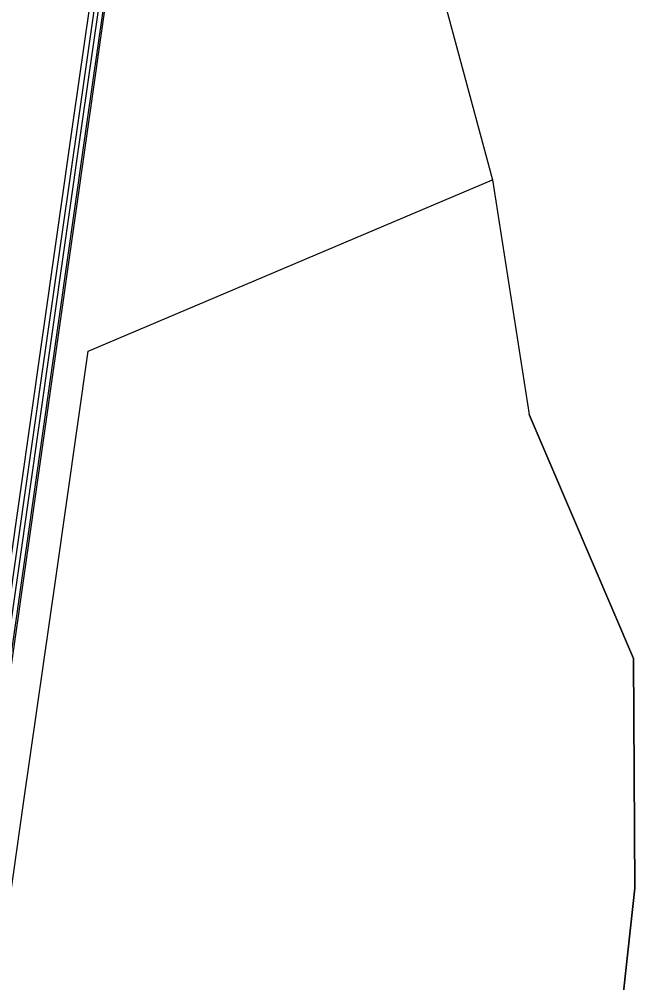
# Model space of a CAD drawing. Extents: x 1797478 to 1808916, y 246529 to 250952.
# Drawn here: x 1797943.4 to 1798011.2, y 249141.5 to 249247.6 of the extents above; entities that cross this region are included whole.
import ezdxf

# ---------------------------------------------------------------- set-up
doc = ezdxf.new("R2010")
doc.units = 0
for name, color, linetype in [('60', 7, 'Continuous'), ('LIMT-CSLINE', 7, 'Continuous'), ('SHDR-UPAV', 7, 'Continuous')]:
    doc.layers.add(name, color=color, linetype=linetype)

msp = doc.modelspace()

# ---------------------------------------------------------------- linework, layer by layer
for points in [[(1797892.69, 248815.26), (1797895.02, 248840.18), (1797897.35, 248865.11), (1797898.21, 248874.34), (1797898.21, 248874.35), (1797900.41, 248889.92), (1797903.95, 248914.67), (1797907.48, 248939.42), (1797911.02, 248964.17), (1797914.56, 248988.92), (1797918.09, 249013.67), (1797921.63, 249038.41), (1797925.16, 249063.16), (1797928.7, 249087.91), (1797932.24, 249112.66), (1797935.77, 249137.41), (1797939.31, 249162.16), (1797942.85, 249186.91), (1797946.38, 249211.65), (1797949.92, 249236.4), (1797953.45, 249261.15)], [(1797893.14, 248815.2), (1797895.48, 248840.12), (1797897.81, 248865.04), (1797898.67, 248874.28), (1797898.67, 248874.28), (1797900.87, 248889.86), (1797904.41, 248914.61), (1797907.94, 248939.35), (1797911.48, 248964.1), (1797915.01, 248988.85), (1797918.55, 249013.6), (1797922.09, 249038.35), (1797925.62, 249063.1), (1797929.16, 249087.85), (1797932.69, 249112.59), (1797936.23, 249137.34), (1797939.77, 249162.09), (1797943.3, 249186.84), (1797946.84, 249211.59), (1797950.38, 249236.34), (1797953.91, 249261.09)], [(1797893.66, 248815.13), (1797895.99, 248840.05), (1797898.32, 248864.97), (1797899.19, 248874.2), (1797899.19, 248874.21), (1797901.38, 248889.78), (1797904.92, 248914.53), (1797908.46, 248939.28), (1797911.99, 248964.03), (1797915.53, 248988.78), (1797919.07, 249013.53), (1797922.6, 249038.28), (1797926.14, 249063.02), (1797929.67, 249087.77), (1797933.21, 249112.52), (1797936.75, 249137.27), (1797940.28, 249162.02), (1797943.82, 249186.77), (1797947.35, 249211.52), (1797950.89, 249236.26), (1797954.43, 249261.01)]]:
    msp.add_lwpolyline(points)
at = {"layer": '60'}
for points in [[(1797951, 249211), (1797995.53, 249229.89)], [(1797936, 248834.33), (1797963.62, 248855.64), (1797966.12, 248864.64), (1797966.12, 248864.64), (1797971.99, 248879.69), (1797974.51, 248904.59), (1797977.91, 248929.36), (1797983, 248953.88), (1797989.14, 248978.26), (1797987.52, 249003.75), (1797989.73, 249028.68), (1797993.37, 249053.42), (1797997.69, 249078.05), (1798003.41, 249102.49), (1798008.5, 249127.02), (1798011.2, 249151.89), (1798011.05, 249177.16), (1797999.58, 249204.05)]]:
    msp.add_lwpolyline(points, dxfattribs=at)
at = {"layer": 'LIMT-CSLINE'}
msp.add_lwpolyline([(1797988.45, 249256.15), (1797995.53, 249229.89), (1797999.58, 249204.05), (1798011.05, 249177.16), (1798011.2, 249151.89), (1798008.5, 249127.02), (1798003.41, 249102.49), (1797997.69, 249078.05), (1797993.37, 249053.42), (1797989.73, 249028.68), (1797987.52, 249003.75), (1797989.14, 248978.26), (1797983, 248953.88), (1797977.91, 248929.36), (1797974.51, 248904.59), (1797971.99, 248879.69), (1797966.12, 248864.64), (1797966.12, 248864.64), (1797963.62, 248855.64), (1797936, 248834.33), (1797929.31, 248810.03)], dxfattribs=at)
at = {"layer": 'SHDR-UPAV'}
for points in [[(1797892.15, 248815.34), (1797894.49, 248840.26), (1797896.82, 248865.18), (1797897.68, 248874.42), (1797897.68, 248874.42), (1797899.88, 248890), (1797903.42, 248914.75), (1797906.95, 248939.5), (1797910.49, 248964.24), (1797914.02, 248988.99), (1797917.56, 249013.74), (1797921.1, 249038.49), (1797924.63, 249063.24), (1797928.17, 249087.99), (1797931.7, 249112.74), (1797935.24, 249137.48), (1797938.78, 249162.23), (1797942.31, 249186.98), (1797945.85, 249211.73), (1797949.39, 249236.48), (1797952.92, 249261.23)], [(1797892.15, 248815.34), (1797894.49, 248840.26), (1797896.82, 248865.18), (1797897.68, 248874.42), (1797897.68, 248874.42), (1797899.88, 248890), (1797903.42, 248914.75), (1797906.95, 248939.5), (1797910.49, 248964.24), (1797914.02, 248988.99), (1797917.56, 249013.74), (1797921.1, 249038.49), (1797924.63, 249063.24), (1797928.17, 249087.99), (1797931.7, 249112.74), (1797935.24, 249137.48), (1797938.78, 249162.23), (1797942.31, 249186.98), (1797945.85, 249211.73), (1797949.39, 249236.48), (1797952.92, 249261.23)], [(1797893.84, 248815.1), (1797896.17, 248840.02), (1797898.5, 248864.94), (1797899.36, 248874.18), (1797899.36, 248874.18), (1797901.56, 248889.76), (1797905.1, 248914.51), (1797908.63, 248939.26), (1797912.17, 248964), (1797915.71, 248988.75), (1797919.24, 249013.5), (1797922.78, 249038.25), (1797926.31, 249063), (1797929.85, 249087.75), (1797933.39, 249112.5), (1797936.92, 249137.24), (1797940.46, 249161.99), (1797944, 249186.74), (1797947.53, 249211.49), (1797951.07, 249236.24), (1797954.6, 249260.99)], [(1797899.63, 248839.53), (1797901.96, 248864.45), (1797902.83, 248873.68), (1797902.83, 248873.69), (1797905.03, 248889.26), (1797908.56, 248914.01), (1797912.1, 248938.76), (1797915.64, 248963.51), (1797919.17, 248988.26), (1797922.71, 249013.01), (1797926.24, 249037.75), (1797929.78, 249062.5), (1797933.32, 249087.25), (1797936.85, 249112), (1797940.39, 249136.75), (1797943.92, 249161.5), (1797947.46, 249186.25), (1797951, 249211)]]:
    msp.add_lwpolyline(points, dxfattribs=at)

doc.saveas('drawing.dxf')
